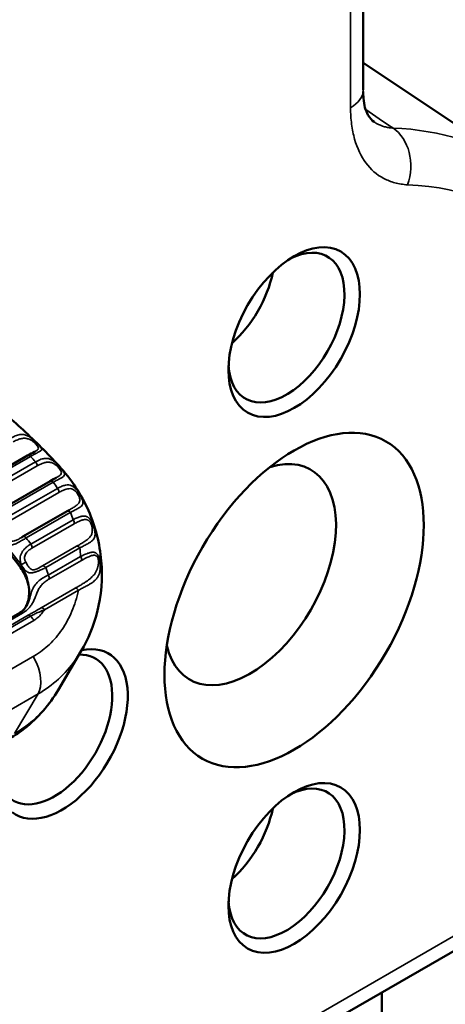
# Model space of a CAD drawing. Header units: millimetres. Extents: x 0 to 14369, y -869 to 2970.
# Tile 763 of 787: x 3848 to 3860, y 1901 to 1928. Entities that reach past the tile are written whole.
import ezdxf

# ---------------------------------------------------------------- set-up
doc = ezdxf.new("R2010")
doc.units = ezdxf.units.MM
doc.header["$LTSCALE"] = 10
doc.layers.add('Sichtbar (ISO)', color=7, linetype='Continuous', lineweight=50)
doc.layers.add('Sichtbar schmal (ISO)', color=7, linetype='Continuous', lineweight=35)

msp = doc.modelspace()

# ---------------------------------------------------------------- linework, layer by layer
at = {"layer": 'Sichtbar (ISO)'}
for p, q in [((3857.886, 1944.179), (3857.886, 1925.919)), ((3862.227, 1923.763), (3857.886, 1926.656)), ((3857.574, 1925.452), (3857.574, 1925.452)), ((3848.686, 1915.888), (3847.307, 1915.092)), ((3849.307, 1915.187), (3847.945, 1914.4)), ((3849.77, 1914.364), (3848.558, 1913.664)), ((3849.837, 1914.403), (3849.836, 1914.402)), ((3879.978, 1913.625), (3852.844, 1897.959)), ((3848.47, 1911.572), (3840.694, 1907.082)), ((3848.508, 1911.581), (3848.508, 1911.581)), ((3849.52, 1909.454), (3850.155, 1910.529)), ((3849.52, 1909.454), (3849.52, 1909.454)), ((3858.396, 1901.165), (3858.396, 1819.168))]:
    msp.add_line(p, q, dxfattribs=at)
for centre, major_axis in [((3855.991, 1919.274), (-1.275, -2.208)), ((3855.991, 1911.925), (2.513, 4.352)), ((3855.991, 1904.577), (-1.275, -2.208))]:
    msp.add_ellipse(centre, major_axis=major_axis, ratio=0.57735, dxfattribs=at)
for centre, major_axis, ratio, start_param, end_param in [((3855.779, 1919.396), (-1.125, -1.949), 0.57735, 5.562411, 10.145552), ((3853.87, 1920.498), (-1.125, -1.949), 0.57735, 1.049922, 2.091671), ((3843.983, 1907.494), (-5.805, 10.055), 0.57735, 4.916615, 5.398804), ((3854.788, 1912.62), (1.662, 2.878), 0.57735, 2.587583, 6.837195), ((3848.608, 1913.578), (-0.05, 0.0866), 0.577353, 0, 0.012074), ((3849.627, 1908.251), (-1.275, -2.208), 0.57735, 6.208644, 9.905849), ((3849.415, 1908.373), (-1.125, -1.949), 0.57735, 6.233599, 9.768432), ((3849.418, 1908.382), (1.12, 1.94), 0.57735, 0.345362, 0.345368), ((3855.779, 1904.699), (-1.125, -1.949), 0.57735, 5.562411, 10.145552), ((3853.87, 1905.801), (1.125, 1.949), 0.57735, 4.191514, 5.233263)]:
    msp.add_ellipse(centre, major_axis=major_axis, ratio=ratio, start_param=start_param, end_param=end_param, dxfattribs=at)
for points, knots in [([(3857.883, 1925.871), (3857.885, 1925.808), (3857.888, 1925.743), (3857.9, 1925.581), (3857.914, 1925.507), (3857.954, 1925.359), (3857.982, 1925.293), (3858.067, 1925.14), (3858.131, 1925.075), (3858.18, 1925.042)], [0.0071208, 0.0071208, 0.0071208, 0.0071208, 0.0338801, 0.0338801, 0.0879834, 0.0879834, 0.1501969, 0.1501969, 0.2554837, 0.2554837, 0.2554837, 0.2554837]), ([(3849.546, 1915.605), (3849.386, 1915.778), (3849.224, 1915.947), (3848.896, 1916.276), (3848.73, 1916.436), (3848.393, 1916.746), (3848.223, 1916.896), (3847.88, 1917.185), (3847.707, 1917.325), (3847.357, 1917.593), (3847.181, 1917.722), (3847.004, 1917.845)], [3.4368341, 3.4368341, 3.4368341, 3.4368341, 3.4996718, 3.4996718, 3.5625094, 3.5625094, 3.625347, 3.625347, 3.6881846, 3.6881846, 3.7510223, 3.7510223, 3.7510223, 3.7510223]), ([(3848.686, 1915.888), (3848.756, 1915.928), (3848.822, 1915.962), (3848.879, 1915.992), (3848.887, 1915.997), (3848.895, 1916.001)], [0, 0, 0, 0, 0.02912117, 0.02912117, 0.03489461, 0.03489461, 0.03489461, 0.03489461]), ([(3849.546, 1915.605), (3849.881, 1915.242), (3850.156, 1914.821), (3850.544, 1913.94), (3850.664, 1913.468), (3850.745, 1912.526), (3850.706, 1912.045), (3850.497, 1911.218), (3850.349, 1910.856), (3850.155, 1910.529)], [0, 0, 0, 0, 0.1524689, 0.1524689, 0.302761, 0.302761, 0.4551149, 0.4551149, 0.5813848, 0.5813848, 0.5813848, 0.5813848]), ([(3848.725, 1912.216), (3848.718, 1912.295), (3848.702, 1912.376), (3848.635, 1912.585), (3848.569, 1912.709), (3848.49, 1912.815)], [-0.53283366, -0.53283366, -0.53283366, -0.53283366, -0.5077355, -0.5077355, -0.46751355, -0.46751355, -0.46751355, -0.46751355]), ([(3848.725, 1912.216), (3848.735, 1912.091), (3848.723, 1911.968), (3848.677, 1911.833), (3848.669, 1911.811), (3848.659, 1911.789)], [-0.09660116, -0.09660116, -0.09660116, -0.09660116, -0.05478496, -0.05478496, -0.04612109, -0.04612109, -0.04612109, -0.04612109]), ([(3848.47, 1911.572), (3848.536, 1911.61), (3848.591, 1911.666), (3848.642, 1911.755), (3848.651, 1911.772), (3848.659, 1911.789)], [0, 0, 0, 0, 0.03909774, 0.03909774, 0.0473842, 0.0473842, 0.0473842, 0.0473842]), ([(3849.52, 1909.454), (3849.281, 1909.05), (3848.967, 1908.687), (3848.475, 1908.302), (3848.338, 1908.21), (3848.196, 1908.128)], [0, 0, 0, 0, 0.1545071, 0.1545071, 0.2095151, 0.2095151, 0.2095151, 0.2095151])]:
    msp.add_open_spline(points, degree=3, knots=knots, dxfattribs=at)
for points in [[(3849.307, 1915.187), (3849.368, 1915.222), (3849.425, 1915.253), (3849.469, 1915.278)], [(3849.469, 1915.278), (3849.469, 1915.278), (3849.469, 1915.278), (3849.469, 1915.278)], [(3849.77, 1914.364), (3849.793, 1914.377), (3849.815, 1914.39), (3849.837, 1914.403)], [(3848.557, 1913.664), (3848.544, 1913.656), (3848.531, 1913.649), (3848.518, 1913.641)]]:
    msp.add_open_spline(points, degree=3, dxfattribs=at)
at = {"layer": 'Sichtbar schmal (ISO)'}
for p, q in [((3857.535, 1925.429), (3857.535, 1943.689)), ((3848.762, 1915.863), (3847.383, 1915.066)), ((3847.525, 1914.919), (3848.904, 1915.715)), ((3847.568, 1914.806), (3848.947, 1915.603)), ((3849.388, 1915.155), (3848.026, 1914.369)), ((3848.163, 1914.212), (3849.505, 1914.987)), ((3848.199, 1914.099), (3849.541, 1914.874)), ((3849.856, 1914.327), (3848.644, 1913.627)), ((3848.774, 1913.46), (3849.932, 1914.129)), ((3848.804, 1913.348), (3849.962, 1914.017)), ((3853.092, 1898.509), (3880.227, 1914.175)), ((3850.029, 1913.401), (3849.094, 1912.861)), ((3850.117, 1913.355), (3849.181, 1912.815)), ((3850.139, 1913.122), (3849.248, 1912.608)), ((3848.506, 1912.891), (3848.49, 1912.815)), ((3850.162, 1913.012), (3849.271, 1912.497)), ((3849.059, 1911.711), (3849.989, 1912.248)), ((3849.146, 1911.657), (3850.077, 1912.194)), ((3848.483, 1911.579), (3840.705, 1907.088)), ((3848.543, 1911.563), (3840.765, 1907.072)), ((3840.922, 1907.017), (3848.7, 1911.507)), ((3840.984, 1906.99), (3848.762, 1911.48)), ((3848.854, 1911.367), (3841.076, 1906.876)), ((3841.766, 1906.293), (3848.879, 1910.4)), ((3841.899, 1905.265), (3848.97, 1909.348)), ((3848.327, 1908.26), (3848.97, 1909.348))]:
    msp.add_line(p, q, dxfattribs=at)
for centre, major_axis, ratio, start_param, end_param in [((3856.686, 1925.919), (1.2, 0), 0.57735, 5.497768, 6.283185), ((3852.288, 1907.369), (9.59, 16.611), 0.57735, 6.246119, 6.576481), ((3858.251, 1923.804), (0.05, 1.199), 0.781614, 4.324207, 5.842629), ((3853.092, 1906.904), (8.992, 15.574), 0.57735, 5.747349, 6.576528), ((3848.736, 1915.801), (-0.05, 0.0866), 0.57735, 5.125113, 6.283185), ((3845.644, 1908.454), (-6.055, 10.488), 0.57735, 5.107314, 5.125113), ((3848.877, 1915.655), (0.05, -0.0866), 0.57735, 0.631514, 1.965722), ((3849.452, 1915.553), (0.0715, 0.0699), 0.016403, 5.340127, 6.190503), ((3848.81, 1914.928), (0.736, 0.677), 0.295692, 6.283176, 6.380201), ((3849.357, 1915.1), (-0.05, 0.0866), 0.57735, 5.04313, 6.283185), ((3845.731, 1912.902), (-4.413, 0.131), 0.917927, 3.714356, 3.763565), ((3849.473, 1914.933), (0.05, -0.0866), 0.577356, 0.549493, 1.883733), ((3849.82, 1914.277), (-0.05, 0.0866), 0.57735, 4.961069, 6.283185), ((3845.748, 1913.014), (-4.354, 0.685), 0.905371, 3.596068, 3.647996), ((3849.895, 1914.081), (0.05, -0.0866), 0.577342, 0.467456, 1.801635), ((3848.608, 1913.578), (-0.05, 0.0866), 0.577353, 4.961052, 6.283185), ((3843.983, 1907.494), (5.855, -10.141), 0.57735, 1.778306, 1.851184), ((3844.265, 1907.658), (6.055, -10.488), 0.57735, 1.801661, 1.819459), ((3848.737, 1913.412), (0.05, -0.0866), 0.57735, 0.467453, 1.801661), ((3850.076, 1913.312), (-0.05, 0.0866), 0.57735, 4.879019, 6.213245), ((3845.832, 1913.224), (-4.069, 1.623), 0.883937, 3.539883, 3.598879), ((3850.097, 1913.081), (0.05, -0.0866), 0.57735, 0.385408, 1.719634), ((3848.788, 1913.055), (-0.32, -0.24), 0.16821, 5.611182, 5.657415), ((3848.582, 1912.939), (0.0888, 0.046), 0.042613, 3.802986, 5.329209), ((3849.14, 1912.772), (-0.05, 0.0866), 0.577345, 4.879, 6.213251), ((3847.66, 1912.449), (1.374, -1.033), 0.861967, 0.818348, 0.952221), ((3849.206, 1912.566), (0.05, -0.0866), 0.577339, 0.38542, 1.719626), ((3850.031, 1912.158), (-0.05, 0.0866), 0.577352, 4.796992, 6.131199), ((3848.67, 1911.226), (-0.2, 0.346), 0.57735, 6.218987, 6.283185), ((3848.53, 1911.49), (-0.05, 0.0866), 0.57735, 5.303877, 6.219022), ((3848.739, 1911.417), (-0.05, 0.0866), 0.577425, 5.163294, 6.078464), ((3849.101, 1911.621), (-0.05, 0.0866), 0.57735, 4.796961, 6.131203), ((3848.67, 1911.226), (-0.2, 0.346), 0.57735, 4.788155, 5.163338), ((3848.34, 1910.082), (0.5, -0.866), 0.57735, 0.314614, 1.536669)]:
    msp.add_ellipse(centre, major_axis=major_axis, ratio=ratio, start_param=start_param, end_param=end_param, dxfattribs=at)
for points, knots in [([(3859.099, 1923.314), (3859.039, 1923.317), (3858.979, 1923.324), (3858.921, 1923.333), (3858.864, 1923.342), (3858.807, 1923.354), (3858.753, 1923.369), (3858.644, 1923.398), (3858.541, 1923.439), (3858.445, 1923.489), (3858.253, 1923.591), (3858.09, 1923.733), (3857.956, 1923.914), (3857.822, 1924.094), (3857.719, 1924.313), (3857.648, 1924.567), (3857.612, 1924.694), (3857.585, 1924.829), (3857.566, 1924.973), (3857.557, 1925.045), (3857.549, 1925.119), (3857.544, 1925.195), (3857.539, 1925.271), (3857.536, 1925.349), (3857.535, 1925.429)], [0, 0, 0, 0, 0.0625, 0.0625, 0.0625, 0.125, 0.125, 0.125, 0.25, 0.25, 0.25, 0.5, 0.5, 0.5, 0.75, 0.75, 0.75, 0.875, 0.875, 0.875, 0.9375, 0.9375, 0.9375, 1, 1, 1, 1]), ([(3858.696, 1924.871), (3858.656, 1924.873), (3858.577, 1924.881), (3858.425, 1924.914), (3858.293, 1924.97), (3858.203, 1925.026), (3858.18, 1925.042)], [0, 0, 0, 0, 0.0625, 0.125, 0.25, 0.2948355, 0.2948355, 0.2948355, 0.2948355]), ([(3848.244, 1916.374), (3848.293, 1916.402), (3848.338, 1916.423), (3848.381, 1916.438), (3848.423, 1916.453), (3848.462, 1916.462), (3848.5, 1916.465), (3848.537, 1916.468), (3848.571, 1916.465), (3848.605, 1916.457), (3848.638, 1916.449), (3848.671, 1916.437), (3848.702, 1916.42), (3848.733, 1916.403), (3848.763, 1916.383), (3848.792, 1916.36), (3848.821, 1916.338), (3848.848, 1916.314), (3848.875, 1916.289), (3848.902, 1916.265), (3848.927, 1916.241), (3848.95, 1916.218), (3848.974, 1916.195), (3848.995, 1916.173), (3849.013, 1916.153), (3849.032, 1916.133), (3849.047, 1916.115), (3849.058, 1916.098), (3849.068, 1916.082), (3849.073, 1916.067), (3849.071, 1916.054), (3849.068, 1916.041), (3849.059, 1916.029), (3849.043, 1916.016), (3849.027, 1916.004), (3849.005, 1915.992), (3848.978, 1915.978), (3848.952, 1915.964), (3848.921, 1915.949), (3848.885, 1915.93), (3848.849, 1915.911), (3848.808, 1915.889), (3848.762, 1915.863)], [0, 0, 0, 0, 0.071429, 0.071429, 0.071429, 0.142857, 0.142857, 0.142857, 0.214286, 0.214286, 0.214286, 0.285714, 0.285714, 0.285714, 0.357143, 0.357143, 0.357143, 0.428571, 0.428571, 0.428571, 0.5, 0.5, 0.5, 0.571429, 0.571429, 0.571429, 0.642857, 0.642857, 0.642857, 0.714286, 0.714286, 0.714286, 0.785714, 0.785714, 0.785714, 0.857143, 0.857143, 0.857143, 0.928571, 0.928571, 0.928571, 1, 1, 1, 1]), ([(3848.293, 1916.262), (3848.337, 1916.288), (3848.378, 1916.308), (3848.417, 1916.323), (3848.455, 1916.338), (3848.491, 1916.349), (3848.524, 1916.356), (3848.558, 1916.362), (3848.589, 1916.364), (3848.619, 1916.362), (3848.649, 1916.36), (3848.677, 1916.354), (3848.704, 1916.344), (3848.731, 1916.335), (3848.756, 1916.322), (3848.78, 1916.308), (3848.804, 1916.293), (3848.827, 1916.276), (3848.848, 1916.26), (3848.869, 1916.243), (3848.888, 1916.225), (3848.906, 1916.208), (3848.923, 1916.191), (3848.939, 1916.174), (3848.951, 1916.158), (3848.964, 1916.142), (3848.974, 1916.127), (3848.979, 1916.112), (3848.984, 1916.098), (3848.984, 1916.085), (3848.978, 1916.072), (3848.973, 1916.058), (3848.961, 1916.046), (3848.944, 1916.033), (3848.93, 1916.022), (3848.914, 1916.012), (3848.895, 1916.001)], [0, 0, 0, 0, 0.0714286, 0.0714286, 0.0714286, 0.1428571, 0.1428571, 0.1428571, 0.2142857, 0.2142857, 0.2142857, 0.2857143, 0.2857143, 0.2857143, 0.3571429, 0.3571429, 0.3571429, 0.4285714, 0.4285714, 0.4285714, 0.5, 0.5, 0.5, 0.5714286, 0.5714286, 0.5714286, 0.6428571, 0.6428571, 0.6428571, 0.7142857, 0.7142857, 0.7142857, 0.7857143, 0.7857143, 0.7857143, 0.8413065, 0.8413065, 0.8413065, 0.8413065]), ([(3848.904, 1915.715), (3848.931, 1915.731), (3848.958, 1915.745), (3848.982, 1915.756), (3849.007, 1915.768), (3849.029, 1915.777), (3849.051, 1915.784), (3849.072, 1915.792), (3849.092, 1915.797), (3849.111, 1915.802), (3849.13, 1915.806), (3849.148, 1915.808), (3849.165, 1915.81), (3849.182, 1915.811), (3849.197, 1915.811), (3849.212, 1915.81), (3849.228, 1915.809), (3849.242, 1915.806), (3849.256, 1915.803), (3849.269, 1915.8), (3849.282, 1915.796), (3849.295, 1915.792), (3849.308, 1915.787), (3849.321, 1915.781), (3849.334, 1915.775), (3849.348, 1915.768), (3849.361, 1915.76), (3849.376, 1915.75), (3849.39, 1915.741), (3849.405, 1915.73), (3849.42, 1915.717), (3849.436, 1915.705), (3849.452, 1915.692), (3849.469, 1915.676), (3849.486, 1915.66), (3849.504, 1915.642), (3849.523, 1915.623)], [0, 0, 0, 0, 0.0833333, 0.0833333, 0.0833333, 0.1666667, 0.1666667, 0.1666667, 0.25, 0.25, 0.25, 0.3333333, 0.3333333, 0.3333333, 0.4166667, 0.4166667, 0.4166667, 0.5, 0.5, 0.5, 0.5833333, 0.5833333, 0.5833333, 0.6666667, 0.6666667, 0.6666667, 0.75, 0.75, 0.75, 0.8333333, 0.8333333, 0.8333333, 0.9166667, 0.9166667, 0.9166667, 0.9999999, 0.9999999, 0.9999999, 0.9999999]), ([(3848.947, 1915.603), (3848.972, 1915.617), (3848.995, 1915.63), (3849.017, 1915.64), (3849.04, 1915.651), (3849.06, 1915.661), (3849.08, 1915.668), (3849.099, 1915.676), (3849.118, 1915.683), (3849.135, 1915.688), (3849.152, 1915.693), (3849.168, 1915.697), (3849.184, 1915.7), (3849.199, 1915.703), (3849.214, 1915.704), (3849.227, 1915.705), (3849.241, 1915.706), (3849.254, 1915.706), (3849.266, 1915.706), (3849.279, 1915.705), (3849.29, 1915.703), (3849.302, 1915.701), (3849.313, 1915.699), (3849.325, 1915.696), (3849.336, 1915.693), (3849.348, 1915.689), (3849.36, 1915.684), (3849.373, 1915.678), (3849.385, 1915.673), (3849.398, 1915.666), (3849.411, 1915.658), (3849.424, 1915.65), (3849.437, 1915.641), (3849.451, 1915.63), (3849.465, 1915.62), (3849.48, 1915.607), (3849.495, 1915.593)], [0, 0, 0, 0, 0.083333, 0.083333, 0.083333, 0.166667, 0.166667, 0.166667, 0.25, 0.25, 0.25, 0.333333, 0.333333, 0.333333, 0.416667, 0.416667, 0.416667, 0.5, 0.5, 0.5, 0.583333, 0.583333, 0.583333, 0.666667, 0.666667, 0.666667, 0.75, 0.75, 0.75, 0.833333, 0.833333, 0.833333, 0.916667, 0.916667, 0.916667, 1, 1, 1, 1]), ([(3849.523, 1915.623), (3849.545, 1915.601), (3849.565, 1915.579), (3849.585, 1915.557), (3849.604, 1915.535), (3849.623, 1915.513), (3849.639, 1915.492), (3849.656, 1915.47), (3849.67, 1915.45), (3849.681, 1915.431), (3849.691, 1915.413), (3849.697, 1915.396), (3849.699, 1915.38), (3849.7, 1915.365), (3849.696, 1915.351), (3849.687, 1915.337), (3849.677, 1915.323), (3849.662, 1915.31), (3849.643, 1915.297), (3849.624, 1915.284), (3849.602, 1915.272), (3849.577, 1915.258), (3849.552, 1915.244), (3849.525, 1915.23), (3849.494, 1915.213), (3849.462, 1915.197), (3849.427, 1915.177), (3849.388, 1915.155)], [0, 0, 0, 0, 0.1111111, 0.1111111, 0.1111111, 0.2222222, 0.2222222, 0.2222222, 0.3333333, 0.3333333, 0.3333333, 0.4444444, 0.4444444, 0.4444444, 0.5555556, 0.5555556, 0.5555556, 0.6666667, 0.6666667, 0.6666667, 0.7777778, 0.7777778, 0.7777778, 0.8888889, 0.8888889, 0.8888889, 0.9999894, 0.9999894, 0.9999894, 0.9999894]), ([(3849.495, 1915.593), (3849.512, 1915.578), (3849.527, 1915.562), (3849.542, 1915.546), (3849.556, 1915.53), (3849.569, 1915.513), (3849.58, 1915.497), (3849.591, 1915.48), (3849.599, 1915.464), (3849.605, 1915.448), (3849.61, 1915.433), (3849.611, 1915.418), (3849.609, 1915.404), (3849.606, 1915.389), (3849.599, 1915.376), (3849.587, 1915.362), (3849.576, 1915.349), (3849.559, 1915.335), (3849.54, 1915.322), (3849.521, 1915.309), (3849.499, 1915.296), (3849.475, 1915.282), (3849.473, 1915.281), (3849.471, 1915.28), (3849.469, 1915.278)], [0.0000013, 0.0000013, 0.0000013, 0.0000013, 0.1111111, 0.1111111, 0.1111111, 0.2222222, 0.2222222, 0.2222222, 0.3333333, 0.3333333, 0.3333333, 0.4444444, 0.4444444, 0.4444444, 0.5555556, 0.5555556, 0.5555556, 0.6666667, 0.6666667, 0.6666667, 0.7777778, 0.7777778, 0.7777778, 0.7871708, 0.7871708, 0.7871708, 0.7871708]), ([(3849.505, 1914.987), (3849.547, 1915.011), (3849.587, 1915.029), (3849.623, 1915.044), (3849.66, 1915.058), (3849.693, 1915.069), (3849.724, 1915.075), (3849.755, 1915.081), (3849.784, 1915.083), (3849.811, 1915.08), (3849.838, 1915.078), (3849.864, 1915.072), (3849.888, 1915.061), (3849.912, 1915.051), (3849.935, 1915.036), (3849.957, 1915.018), (3849.979, 1915), (3850, 1914.978), (3850.02, 1914.955), (3850.04, 1914.931), (3850.059, 1914.905), (3850.078, 1914.877), (3850.097, 1914.849), (3850.114, 1914.82), (3850.131, 1914.791), (3850.147, 1914.762), (3850.162, 1914.733), (3850.174, 1914.705), (3850.185, 1914.677), (3850.194, 1914.651), (3850.199, 1914.627), (3850.203, 1914.602), (3850.203, 1914.581), (3850.196, 1914.56), (3850.19, 1914.54), (3850.177, 1914.521), (3850.158, 1914.503), (3850.139, 1914.484), (3850.114, 1914.468), (3850.085, 1914.45), (3850.057, 1914.433), (3850.025, 1914.416), (3849.987, 1914.396), (3849.949, 1914.376), (3849.905, 1914.353), (3849.856, 1914.327)], [0, 0, 0, 0, 0.066667, 0.066667, 0.066667, 0.133333, 0.133333, 0.133333, 0.2, 0.2, 0.2, 0.266667, 0.266667, 0.266667, 0.333333, 0.333333, 0.333333, 0.4, 0.4, 0.4, 0.466667, 0.466667, 0.466667, 0.533333, 0.533333, 0.533333, 0.6, 0.6, 0.6, 0.666667, 0.666667, 0.666667, 0.733333, 0.733333, 0.733333, 0.8, 0.8, 0.8, 0.866667, 0.866667, 0.866667, 0.933333, 0.933333, 0.933333, 1, 1, 1, 1]), ([(3849.541, 1914.874), (3849.58, 1914.896), (3849.615, 1914.914), (3849.648, 1914.929), (3849.68, 1914.944), (3849.711, 1914.956), (3849.739, 1914.964), (3849.767, 1914.972), (3849.793, 1914.978), (3849.818, 1914.979), (3849.842, 1914.981), (3849.865, 1914.98), (3849.887, 1914.975), (3849.908, 1914.97), (3849.928, 1914.962), (3849.947, 1914.95), (3849.966, 1914.939), (3849.983, 1914.925), (3849.999, 1914.909), (3850.015, 1914.893), (3850.03, 1914.874), (3850.044, 1914.854), (3850.057, 1914.834), (3850.07, 1914.813), (3850.081, 1914.791), (3850.091, 1914.768), (3850.1, 1914.746), (3850.106, 1914.723), (3850.112, 1914.701), (3850.115, 1914.679), (3850.114, 1914.658), (3850.113, 1914.637), (3850.108, 1914.618), (3850.098, 1914.598), (3850.088, 1914.579), (3850.072, 1914.56), (3850.052, 1914.542), (3850.032, 1914.523), (3850.007, 1914.506), (3849.979, 1914.488), (3849.952, 1914.47), (3849.922, 1914.452), (3849.887, 1914.432), (3849.871, 1914.423), (3849.854, 1914.413), (3849.837, 1914.403)], [0, 0, 0, 0, 0.0666667, 0.0666667, 0.0666667, 0.1333333, 0.1333333, 0.1333333, 0.2, 0.2, 0.2, 0.2666667, 0.2666667, 0.2666667, 0.3333333, 0.3333333, 0.3333333, 0.4, 0.4, 0.4, 0.4666667, 0.4666667, 0.4666667, 0.5333333, 0.5333333, 0.5333333, 0.6, 0.6, 0.6, 0.6666667, 0.6666667, 0.6666667, 0.7333333, 0.7333333, 0.7333333, 0.8, 0.8, 0.8, 0.8666667, 0.8666667, 0.8666667, 0.9333333, 0.9333333, 0.9333333, 0.963819, 0.963819, 0.963819, 0.963819]), ([(3849.932, 1914.129), (3849.953, 1914.14), (3849.973, 1914.15), (3849.992, 1914.159), (3850.011, 1914.167), (3850.028, 1914.175), (3850.045, 1914.182), (3850.062, 1914.189), (3850.078, 1914.195), (3850.092, 1914.2), (3850.107, 1914.205), (3850.122, 1914.21), (3850.135, 1914.213), (3850.148, 1914.217), (3850.161, 1914.22), (3850.173, 1914.222), (3850.185, 1914.224), (3850.197, 1914.225), (3850.208, 1914.226), (3850.218, 1914.227), (3850.229, 1914.227), (3850.239, 1914.227), (3850.248, 1914.226), (3850.258, 1914.225), (3850.267, 1914.224), (3850.275, 1914.222), (3850.284, 1914.22), (3850.292, 1914.217), (3850.3, 1914.215), (3850.307, 1914.212), (3850.315, 1914.208), (3850.322, 1914.205), (3850.329, 1914.201), (3850.335, 1914.197), (3850.342, 1914.193), (3850.348, 1914.188), (3850.354, 1914.183), (3850.361, 1914.178), (3850.367, 1914.173), (3850.372, 1914.167), (3850.378, 1914.161), (3850.384, 1914.155), (3850.39, 1914.148), (3850.395, 1914.141), (3850.401, 1914.134), (3850.407, 1914.126), (3850.412, 1914.118), (3850.418, 1914.109), (3850.424, 1914.1), (3850.43, 1914.09), (3850.436, 1914.08), (3850.442, 1914.068), (3850.448, 1914.057), (3850.454, 1914.044), (3850.46, 1914.031), (3850.466, 1914.017), (3850.472, 1914.003), (3850.478, 1913.988), (3850.484, 1913.972), (3850.489, 1913.956), (3850.495, 1913.94), (3850.5, 1913.924), (3850.505, 1913.907), (3850.51, 1913.89), (3850.515, 1913.873), (3850.519, 1913.855), (3850.523, 1913.838), (3850.526, 1913.821), (3850.529, 1913.804), (3850.531, 1913.786), (3850.533, 1913.769), (3850.535, 1913.753), (3850.535, 1913.736), (3850.535, 1913.719), (3850.534, 1913.703), (3850.532, 1913.688), (3850.53, 1913.672), (3850.526, 1913.657), (3850.52, 1913.642), (3850.515, 1913.627), (3850.507, 1913.613), (3850.497, 1913.599), (3850.487, 1913.585), (3850.475, 1913.571), (3850.46, 1913.557), (3850.445, 1913.543), (3850.428, 1913.528), (3850.406, 1913.514), (3850.385, 1913.499), (3850.361, 1913.484), (3850.333, 1913.469), (3850.305, 1913.453), (3850.273, 1913.436), (3850.237, 1913.417), (3850.201, 1913.398), (3850.161, 1913.378), (3850.117, 1913.355)], [0, 0, 0, 0, 0.03125, 0.03125, 0.03125, 0.0625, 0.0625, 0.0625, 0.09375, 0.09375, 0.09375, 0.125, 0.125, 0.125, 0.15625, 0.15625, 0.15625, 0.1875, 0.1875, 0.1875, 0.21875, 0.21875, 0.21875, 0.25, 0.25, 0.25, 0.28125, 0.28125, 0.28125, 0.3125, 0.3125, 0.3125, 0.34375, 0.34375, 0.34375, 0.375, 0.375, 0.375, 0.40625, 0.40625, 0.40625, 0.4375, 0.4375, 0.4375, 0.46875, 0.46875, 0.46875, 0.5, 0.5, 0.5, 0.53125, 0.53125, 0.53125, 0.5625, 0.5625, 0.5625, 0.59375, 0.59375, 0.59375, 0.625, 0.625, 0.625, 0.65625, 0.65625, 0.65625, 0.6875, 0.6875, 0.6875, 0.71875, 0.71875, 0.71875, 0.75, 0.75, 0.75, 0.78125, 0.78125, 0.78125, 0.8125, 0.8125, 0.8125, 0.84375, 0.84375, 0.84375, 0.875, 0.875, 0.875, 0.90625, 0.90625, 0.90625, 0.9375, 0.9375, 0.9375, 0.96875, 0.96875, 0.96875, 1, 1, 1, 1]), ([(3848.518, 1913.641), (3848.506, 1913.634), (3848.468, 1913.612), (3848.402, 1913.576), (3848.324, 1913.545), (3848.249, 1913.537), (3848.181, 1913.56), (3848.123, 1913.606), (3848.071, 1913.667), (3848.027, 1913.74), (3848.002, 1913.819), (3848.009, 1913.898), (3848.045, 1913.967), (3848.09, 1914.018), (3848.14, 1914.061), (3848.179, 1914.087), (3848.199, 1914.099)], [0.0372487, 0.0372487, 0.0372487, 0.0372487, 0.0714286, 0.1428571, 0.2142857, 0.2857143, 0.3571429, 0.4285714, 0.5, 0.5714286, 0.6428571, 0.7142857, 0.7857143, 0.8571429, 0.9285714, 1, 1, 1, 1]), ([(3849.962, 1914.017), (3849.981, 1914.027), (3849.998, 1914.037), (3850.015, 1914.046), (3850.032, 1914.055), (3850.048, 1914.063), (3850.063, 1914.071), (3850.078, 1914.078), (3850.092, 1914.084), (3850.106, 1914.09), (3850.119, 1914.096), (3850.132, 1914.101), (3850.144, 1914.106), (3850.156, 1914.111), (3850.168, 1914.114), (3850.179, 1914.118), (3850.19, 1914.121), (3850.2, 1914.124), (3850.21, 1914.126), (3850.22, 1914.128), (3850.229, 1914.13), (3850.238, 1914.131), (3850.247, 1914.132), (3850.255, 1914.133), (3850.263, 1914.133), (3850.271, 1914.133), (3850.279, 1914.133), (3850.286, 1914.132), (3850.293, 1914.131), (3850.3, 1914.13), (3850.306, 1914.129), (3850.313, 1914.127), (3850.319, 1914.125), (3850.325, 1914.123), (3850.33, 1914.121), (3850.336, 1914.118), (3850.341, 1914.115), (3850.347, 1914.113), (3850.352, 1914.109), (3850.357, 1914.106), (3850.362, 1914.102), (3850.366, 1914.098), (3850.371, 1914.094), (3850.376, 1914.089), (3850.38, 1914.085), (3850.385, 1914.079), (3850.39, 1914.074), (3850.394, 1914.068), (3850.399, 1914.061), (3850.403, 1914.054), (3850.408, 1914.047), (3850.412, 1914.039), (3850.417, 1914.031), (3850.421, 1914.022), (3850.425, 1914.012), (3850.429, 1914.002), (3850.433, 1913.991), (3850.437, 1913.98), (3850.44, 1913.968), (3850.444, 1913.956), (3850.447, 1913.944), (3850.45, 1913.931), (3850.452, 1913.918), (3850.454, 1913.905), (3850.456, 1913.891), (3850.457, 1913.877), (3850.458, 1913.863), (3850.459, 1913.849), (3850.459, 1913.835), (3850.458, 1913.821), (3850.457, 1913.807), (3850.456, 1913.793), (3850.453, 1913.778), (3850.451, 1913.764), (3850.447, 1913.75), (3850.442, 1913.736), (3850.437, 1913.722), (3850.431, 1913.708), (3850.423, 1913.694), (3850.415, 1913.681), (3850.405, 1913.667), (3850.394, 1913.653), (3850.383, 1913.639), (3850.369, 1913.625), (3850.353, 1913.611), (3850.337, 1913.597), (3850.319, 1913.582), (3850.298, 1913.567), (3850.277, 1913.552), (3850.254, 1913.536), (3850.227, 1913.519), (3850.201, 1913.502), (3850.171, 1913.484), (3850.138, 1913.464), (3850.106, 1913.445), (3850.069, 1913.424), (3850.029, 1913.401)], [0, 0, 0, 0, 0.03125, 0.03125, 0.03125, 0.0625, 0.0625, 0.0625, 0.09375, 0.09375, 0.09375, 0.125, 0.125, 0.125, 0.15625, 0.15625, 0.15625, 0.1875, 0.1875, 0.1875, 0.21875, 0.21875, 0.21875, 0.25, 0.25, 0.25, 0.28125, 0.28125, 0.28125, 0.3125, 0.3125, 0.3125, 0.34375, 0.34375, 0.34375, 0.375, 0.375, 0.375, 0.40625, 0.40625, 0.40625, 0.4375, 0.4375, 0.4375, 0.46875, 0.46875, 0.46875, 0.5, 0.5, 0.5, 0.53125, 0.53125, 0.53125, 0.5625, 0.5625, 0.5625, 0.59375, 0.59375, 0.59375, 0.625, 0.625, 0.625, 0.65625, 0.65625, 0.65625, 0.6875, 0.6875, 0.6875, 0.71875, 0.71875, 0.71875, 0.75, 0.75, 0.75, 0.78125, 0.78125, 0.78125, 0.8125, 0.8125, 0.8125, 0.84375, 0.84375, 0.84375, 0.875, 0.875, 0.875, 0.90625, 0.90625, 0.90625, 0.9375, 0.9375, 0.9375, 0.96875, 0.96875, 0.96875, 1, 1, 1, 1]), ([(3848.644, 1913.627), (3848.613, 1913.609), (3848.58, 1913.589), (3848.546, 1913.569), (3848.511, 1913.549), (3848.476, 1913.528), (3848.441, 1913.509), (3848.437, 1913.507), (3848.434, 1913.505), (3848.43, 1913.503), (3848.398, 1913.486), (3848.367, 1913.471), (3848.335, 1913.459), (3848.329, 1913.457), (3848.324, 1913.455), (3848.318, 1913.453), (3848.289, 1913.443), (3848.26, 1913.436), (3848.232, 1913.433), (3848.225, 1913.433), (3848.218, 1913.432), (3848.211, 1913.432), (3848.185, 1913.432), (3848.16, 1913.435), (3848.137, 1913.443), (3848.129, 1913.445), (3848.121, 1913.448), (3848.114, 1913.451), (3848.093, 1913.46), (3848.073, 1913.472), (3848.055, 1913.485), (3848.047, 1913.491), (3848.039, 1913.498), (3848.031, 1913.505), (3848.015, 1913.519), (3848, 1913.535), (3847.985, 1913.554)], [0, 0, 0, 0, 0.142857, 0.142857, 0.142857, 0.285714, 0.285714, 0.285714, 0.300927, 0.300927, 0.300927, 0.428571, 0.428571, 0.428571, 0.451191, 0.451191, 0.451191, 0.571429, 0.571429, 0.571429, 0.601401, 0.601401, 0.601401, 0.714286, 0.714286, 0.714286, 0.752176, 0.752176, 0.752176, 0.857143, 0.857143, 0.857143, 0.903025, 0.903025, 0.903025, 1, 1, 1, 1]), ([(3848.513, 1912.9), (3848.506, 1912.917), (3848.499, 1912.934), (3848.494, 1912.951), (3848.488, 1912.969), (3848.484, 1912.987), (3848.481, 1913.007), (3848.478, 1913.027), (3848.477, 1913.048), (3848.478, 1913.071), (3848.479, 1913.094), (3848.483, 1913.118), (3848.49, 1913.143), (3848.498, 1913.168), (3848.509, 1913.195), (3848.524, 1913.222), (3848.539, 1913.249), (3848.558, 1913.275), (3848.578, 1913.299), (3848.598, 1913.323), (3848.619, 1913.344), (3848.64, 1913.363), (3848.661, 1913.381), (3848.682, 1913.398), (3848.704, 1913.415), (3848.727, 1913.431), (3848.751, 1913.447), (3848.774, 1913.46)], [0, 0, 0, 0, 0.111111, 0.111111, 0.111111, 0.222222, 0.222222, 0.222222, 0.333333, 0.333333, 0.333333, 0.444444, 0.444444, 0.444444, 0.555556, 0.555556, 0.555556, 0.666667, 0.666667, 0.666667, 0.777778, 0.777778, 0.777778, 0.888889, 0.888889, 0.888889, 1, 1, 1, 1]), ([(3848.635, 1912.962), (3848.629, 1912.974), (3848.623, 1912.986), (3848.619, 1912.999), (3848.614, 1913.011), (3848.61, 1913.024), (3848.607, 1913.037), (3848.604, 1913.051), (3848.602, 1913.066), (3848.601, 1913.081), (3848.601, 1913.097), (3848.602, 1913.113), (3848.606, 1913.13), (3848.61, 1913.147), (3848.617, 1913.165), (3848.627, 1913.183), (3848.637, 1913.201), (3848.649, 1913.219), (3848.663, 1913.235), (3848.677, 1913.251), (3848.692, 1913.266), (3848.706, 1913.279), (3848.721, 1913.292), (3848.736, 1913.303), (3848.753, 1913.315), (3848.769, 1913.326), (3848.786, 1913.338), (3848.804, 1913.348)], [0, 0, 0, 0, 0.111111, 0.111111, 0.111111, 0.222222, 0.222222, 0.222222, 0.333333, 0.333333, 0.333333, 0.444444, 0.444444, 0.444444, 0.555556, 0.555556, 0.555556, 0.666667, 0.666667, 0.666667, 0.777778, 0.777778, 0.777778, 0.888889, 0.888889, 0.888889, 1, 1, 1, 1]), ([(3849.989, 1912.248), (3850.026, 1912.27), (3850.061, 1912.29), (3850.093, 1912.309), (3850.125, 1912.328), (3850.155, 1912.346), (3850.182, 1912.363), (3850.21, 1912.38), (3850.236, 1912.396), (3850.26, 1912.412), (3850.283, 1912.427), (3850.306, 1912.442), (3850.326, 1912.456), (3850.346, 1912.471), (3850.365, 1912.485), (3850.382, 1912.498), (3850.399, 1912.512), (3850.415, 1912.525), (3850.429, 1912.538), (3850.443, 1912.551), (3850.456, 1912.563), (3850.468, 1912.575), (3850.48, 1912.588), (3850.491, 1912.6), (3850.5, 1912.611), (3850.51, 1912.623), (3850.519, 1912.635), (3850.527, 1912.647), (3850.535, 1912.658), (3850.543, 1912.67), (3850.549, 1912.681), (3850.556, 1912.693), (3850.562, 1912.704), (3850.568, 1912.715), (3850.574, 1912.727), (3850.579, 1912.738), (3850.583, 1912.749), (3850.588, 1912.76), (3850.592, 1912.771), (3850.596, 1912.782), (3850.599, 1912.793), (3850.602, 1912.803), (3850.605, 1912.814), (3850.608, 1912.824), (3850.611, 1912.834), (3850.613, 1912.844), (3850.615, 1912.854), (3850.617, 1912.864), (3850.619, 1912.874), (3850.62, 1912.883), (3850.622, 1912.893), (3850.623, 1912.902), (3850.624, 1912.911), (3850.625, 1912.92), (3850.626, 1912.929), (3850.626, 1912.938), (3850.627, 1912.946), (3850.627, 1912.954), (3850.627, 1912.962), (3850.627, 1912.97), (3850.627, 1912.977), (3850.627, 1912.985), (3850.627, 1912.992), (3850.626, 1912.999), (3850.626, 1913.006), (3850.625, 1913.012), (3850.624, 1913.019), (3850.624, 1913.026), (3850.623, 1913.032), (3850.622, 1913.039), (3850.62, 1913.045), (3850.619, 1913.052), (3850.617, 1913.058), (3850.616, 1913.065), (3850.614, 1913.072), (3850.611, 1913.078), (3850.609, 1913.085), (3850.606, 1913.091), (3850.602, 1913.097), (3850.599, 1913.104), (3850.595, 1913.11), (3850.591, 1913.115), (3850.587, 1913.121), (3850.582, 1913.126), (3850.577, 1913.13), (3850.572, 1913.134), (3850.566, 1913.138), (3850.56, 1913.141), (3850.554, 1913.144), (3850.547, 1913.147), (3850.54, 1913.149), (3850.533, 1913.151), (3850.525, 1913.152), (3850.517, 1913.152), (3850.509, 1913.153), (3850.499, 1913.153), (3850.49, 1913.152), (3850.48, 1913.151), (3850.469, 1913.149), (3850.458, 1913.147), (3850.447, 1913.144), (3850.435, 1913.141), (3850.422, 1913.137), (3850.41, 1913.133), (3850.396, 1913.128), (3850.382, 1913.123), (3850.368, 1913.117), (3850.353, 1913.111), (3850.337, 1913.103), (3850.321, 1913.096), (3850.304, 1913.088), (3850.286, 1913.079), (3850.268, 1913.069), (3850.248, 1913.059), (3850.228, 1913.048), (3850.207, 1913.037), (3850.185, 1913.025), (3850.162, 1913.012)], [0, 0, 0, 0, 0.025641, 0.025641, 0.025641, 0.0512821, 0.0512821, 0.0512821, 0.0769231, 0.0769231, 0.0769231, 0.1025641, 0.1025641, 0.1025641, 0.1282051, 0.1282051, 0.1282051, 0.1538462, 0.1538462, 0.1538462, 0.1794872, 0.1794872, 0.1794872, 0.2051282, 0.2051282, 0.2051282, 0.2307692, 0.2307692, 0.2307692, 0.2564103, 0.2564103, 0.2564103, 0.2820513, 0.2820513, 0.2820513, 0.3076923, 0.3076923, 0.3076923, 0.3333333, 0.3333333, 0.3333333, 0.3589744, 0.3589744, 0.3589744, 0.3846154, 0.3846154, 0.3846154, 0.4102564, 0.4102564, 0.4102564, 0.4358974, 0.4358974, 0.4358974, 0.4615385, 0.4615385, 0.4615385, 0.4871795, 0.4871795, 0.4871795, 0.5128205, 0.5128205, 0.5128205, 0.5384615, 0.5384615, 0.5384615, 0.5641026, 0.5641026, 0.5641026, 0.5897436, 0.5897436, 0.5897436, 0.6153846, 0.6153846, 0.6153846, 0.6410256, 0.6410256, 0.6410256, 0.6666667, 0.6666667, 0.6666667, 0.6923077, 0.6923077, 0.6923077, 0.7179487, 0.7179487, 0.7179487, 0.7435897, 0.7435897, 0.7435897, 0.7692308, 0.7692308, 0.7692308, 0.7948718, 0.7948718, 0.7948718, 0.8205128, 0.8205128, 0.8205128, 0.8461538, 0.8461538, 0.8461538, 0.8717949, 0.8717949, 0.8717949, 0.8974359, 0.8974359, 0.8974359, 0.9230769, 0.9230769, 0.9230769, 0.9487179, 0.9487179, 0.9487179, 0.974359, 0.974359, 0.974359, 0.9999999, 0.9999999, 0.9999999, 0.9999999]), ([(3850.077, 1912.194), (3850.117, 1912.214), (3850.154, 1912.233), (3850.188, 1912.251), (3850.223, 1912.269), (3850.254, 1912.285), (3850.284, 1912.301), (3850.313, 1912.317), (3850.34, 1912.332), (3850.364, 1912.346), (3850.389, 1912.361), (3850.412, 1912.375), (3850.432, 1912.388), (3850.453, 1912.402), (3850.471, 1912.415), (3850.488, 1912.428), (3850.505, 1912.441), (3850.52, 1912.454), (3850.533, 1912.467), (3850.547, 1912.479), (3850.559, 1912.492), (3850.57, 1912.504), (3850.58, 1912.516), (3850.59, 1912.529), (3850.598, 1912.541), (3850.607, 1912.553), (3850.614, 1912.566), (3850.621, 1912.578), (3850.627, 1912.591), (3850.633, 1912.603), (3850.638, 1912.616), (3850.643, 1912.628), (3850.648, 1912.641), (3850.652, 1912.654), (3850.656, 1912.666), (3850.659, 1912.679), (3850.662, 1912.692), (3850.665, 1912.705), (3850.667, 1912.717), (3850.669, 1912.73), (3850.671, 1912.742), (3850.672, 1912.755), (3850.674, 1912.767), (3850.675, 1912.78), (3850.676, 1912.792), (3850.676, 1912.804), (3850.677, 1912.816), (3850.677, 1912.828), (3850.678, 1912.84), (3850.678, 1912.852), (3850.678, 1912.863), (3850.677, 1912.875), (3850.677, 1912.886), (3850.676, 1912.897), (3850.676, 1912.908), (3850.675, 1912.919), (3850.674, 1912.93), (3850.673, 1912.94), (3850.672, 1912.95), (3850.671, 1912.96), (3850.67, 1912.97), (3850.669, 1912.98), (3850.667, 1912.989), (3850.666, 1912.998), (3850.665, 1913.007), (3850.663, 1913.016), (3850.661, 1913.025), (3850.659, 1913.034), (3850.657, 1913.042), (3850.655, 1913.051), (3850.653, 1913.06), (3850.651, 1913.069), (3850.648, 1913.078), (3850.645, 1913.087), (3850.642, 1913.096), (3850.639, 1913.105), (3850.636, 1913.114), (3850.632, 1913.124), (3850.627, 1913.133), (3850.623, 1913.142), (3850.618, 1913.151), (3850.613, 1913.159), (3850.608, 1913.168), (3850.602, 1913.176), (3850.596, 1913.183), (3850.59, 1913.19), (3850.583, 1913.196), (3850.577, 1913.202), (3850.57, 1913.208), (3850.562, 1913.213), (3850.554, 1913.217), (3850.546, 1913.221), (3850.538, 1913.225), (3850.529, 1913.228), (3850.519, 1913.231), (3850.509, 1913.233), (3850.499, 1913.234), (3850.488, 1913.235), (3850.476, 1913.236), (3850.464, 1913.235), (3850.452, 1913.235), (3850.439, 1913.233), (3850.425, 1913.231), (3850.411, 1913.229), (3850.397, 1913.226), (3850.381, 1913.222), (3850.366, 1913.217), (3850.349, 1913.212), (3850.332, 1913.206), (3850.314, 1913.2), (3850.296, 1913.193), (3850.276, 1913.185), (3850.256, 1913.177), (3850.234, 1913.168), (3850.212, 1913.157), (3850.189, 1913.147), (3850.165, 1913.135), (3850.139, 1913.122)], [0, 0, 0, 0, 0.025641, 0.025641, 0.025641, 0.0512821, 0.0512821, 0.0512821, 0.0769231, 0.0769231, 0.0769231, 0.1025641, 0.1025641, 0.1025641, 0.1282051, 0.1282051, 0.1282051, 0.1538462, 0.1538462, 0.1538462, 0.1794872, 0.1794872, 0.1794872, 0.2051282, 0.2051282, 0.2051282, 0.2307692, 0.2307692, 0.2307692, 0.2564103, 0.2564103, 0.2564103, 0.2820513, 0.2820513, 0.2820513, 0.3076923, 0.3076923, 0.3076923, 0.3333333, 0.3333333, 0.3333333, 0.3589744, 0.3589744, 0.3589744, 0.3846154, 0.3846154, 0.3846154, 0.4102564, 0.4102564, 0.4102564, 0.4358974, 0.4358974, 0.4358974, 0.4615385, 0.4615385, 0.4615385, 0.4871795, 0.4871795, 0.4871795, 0.5128205, 0.5128205, 0.5128205, 0.5384615, 0.5384615, 0.5384615, 0.5641026, 0.5641026, 0.5641026, 0.5897436, 0.5897436, 0.5897436, 0.6153846, 0.6153846, 0.6153846, 0.6410256, 0.6410256, 0.6410256, 0.6666667, 0.6666667, 0.6666667, 0.6923077, 0.6923077, 0.6923077, 0.7179487, 0.7179487, 0.7179487, 0.7435897, 0.7435897, 0.7435897, 0.7692308, 0.7692308, 0.7692308, 0.7948718, 0.7948718, 0.7948718, 0.8205128, 0.8205128, 0.8205128, 0.8461538, 0.8461538, 0.8461538, 0.8717949, 0.8717949, 0.8717949, 0.8974359, 0.8974359, 0.8974359, 0.9230769, 0.9230769, 0.9230769, 0.9487179, 0.9487179, 0.9487179, 0.974359, 0.974359, 0.974359, 1, 1, 1, 1]), ([(3848.506, 1912.891), (3848.55, 1912.822), (3848.589, 1912.749), (3848.62, 1912.673), (3848.651, 1912.598), (3848.676, 1912.52), (3848.694, 1912.443), (3848.711, 1912.366), (3848.721, 1912.291), (3848.725, 1912.216)], [0.0000041, 0.0000041, 0.0000041, 0.0000041, 0.3333333, 0.3333333, 0.3333333, 0.6666667, 0.6666667, 0.6666667, 1, 1, 1, 1]), ([(3849.181, 1912.815), (3849.166, 1912.808), (3849.151, 1912.801), (3849.136, 1912.794), (3849.121, 1912.787), (3849.107, 1912.78), (3849.092, 1912.773), (3849.078, 1912.767), (3849.064, 1912.76), (3849.05, 1912.754), (3849.037, 1912.748), (3849.024, 1912.742), (3849.011, 1912.736), (3848.999, 1912.731), (3848.986, 1912.726), (3848.974, 1912.721), (3848.963, 1912.716), (3848.951, 1912.711), (3848.94, 1912.707), (3848.928, 1912.703), (3848.917, 1912.699), (3848.906, 1912.695), (3848.894, 1912.691), (3848.883, 1912.688), (3848.872, 1912.685), (3848.861, 1912.682), (3848.849, 1912.679), (3848.838, 1912.677), (3848.826, 1912.675), (3848.815, 1912.673), (3848.803, 1912.672), (3848.791, 1912.67), (3848.779, 1912.67), (3848.767, 1912.67), (3848.755, 1912.671), (3848.744, 1912.672), (3848.732, 1912.674), (3848.72, 1912.677), (3848.708, 1912.68), (3848.696, 1912.685), (3848.684, 1912.69), (3848.673, 1912.696), (3848.661, 1912.704), (3848.649, 1912.712), (3848.637, 1912.722), (3848.625, 1912.733), (3848.613, 1912.745), (3848.601, 1912.758), (3848.588, 1912.774), (3848.575, 1912.79), (3848.563, 1912.809), (3848.55, 1912.83), (3848.537, 1912.851), (3848.524, 1912.874), (3848.513, 1912.9)], [0, 0, 0, 0, 0.0555556, 0.0555556, 0.0555556, 0.1111111, 0.1111111, 0.1111111, 0.1666667, 0.1666667, 0.1666667, 0.2222222, 0.2222222, 0.2222222, 0.2777778, 0.2777778, 0.2777778, 0.3333333, 0.3333333, 0.3333333, 0.3888889, 0.3888889, 0.3888889, 0.4444444, 0.4444444, 0.4444444, 0.5, 0.5, 0.5, 0.5555556, 0.5555556, 0.5555556, 0.6111111, 0.6111111, 0.6111111, 0.6666667, 0.6666667, 0.6666667, 0.7222222, 0.7222222, 0.7222222, 0.7777778, 0.7777778, 0.7777778, 0.8333333, 0.8333333, 0.8333333, 0.8888889, 0.8888889, 0.8888889, 0.9444444, 0.9444444, 0.9444444, 0.9999982, 0.9999982, 0.9999982, 0.9999982]), ([(3849.094, 1912.861), (3849.083, 1912.854), (3849.072, 1912.848), (3849.061, 1912.842), (3849.051, 1912.836), (3849.041, 1912.83), (3849.03, 1912.825), (3849.02, 1912.819), (3849.011, 1912.814), (3849.001, 1912.809), (3848.992, 1912.804), (3848.983, 1912.8), (3848.974, 1912.796), (3848.966, 1912.791), (3848.958, 1912.787), (3848.95, 1912.784), (3848.942, 1912.78), (3848.934, 1912.777), (3848.926, 1912.774), (3848.919, 1912.771), (3848.911, 1912.768), (3848.904, 1912.766), (3848.896, 1912.763), (3848.889, 1912.761), (3848.882, 1912.759), (3848.874, 1912.758), (3848.867, 1912.756), (3848.859, 1912.755), (3848.852, 1912.754), (3848.844, 1912.754), (3848.837, 1912.754), (3848.829, 1912.754), (3848.822, 1912.755), (3848.814, 1912.756), (3848.807, 1912.758), (3848.799, 1912.76), (3848.791, 1912.764), (3848.784, 1912.767), (3848.776, 1912.771), (3848.769, 1912.777), (3848.761, 1912.782), (3848.753, 1912.789), (3848.746, 1912.797), (3848.738, 1912.804), (3848.73, 1912.814), (3848.721, 1912.824), (3848.713, 1912.835), (3848.704, 1912.847), (3848.695, 1912.861), (3848.686, 1912.874), (3848.676, 1912.89), (3848.666, 1912.907), (3848.656, 1912.924), (3848.645, 1912.942), (3848.635, 1912.962)], [0, 0, 0, 0, 0.0555556, 0.0555556, 0.0555556, 0.1111111, 0.1111111, 0.1111111, 0.1666667, 0.1666667, 0.1666667, 0.2222222, 0.2222222, 0.2222222, 0.2777778, 0.2777778, 0.2777778, 0.3333333, 0.3333333, 0.3333333, 0.3888889, 0.3888889, 0.3888889, 0.4444444, 0.4444444, 0.4444444, 0.5, 0.5, 0.5, 0.5555556, 0.5555556, 0.5555556, 0.6111111, 0.6111111, 0.6111111, 0.6666667, 0.6666667, 0.6666667, 0.7222222, 0.7222222, 0.7222222, 0.7777778, 0.7777778, 0.7777778, 0.8333333, 0.8333333, 0.8333333, 0.8888889, 0.8888889, 0.8888889, 0.9444444, 0.9444444, 0.9444444, 0.9999999, 0.9999999, 0.9999999, 0.9999999]), ([(3849.248, 1912.608), (3849.212, 1912.592), (3849.172, 1912.572), (3849.13, 1912.547), (3849.087, 1912.522), (3849.043, 1912.492), (3849.002, 1912.457), (3848.961, 1912.423), (3848.923, 1912.383), (3848.892, 1912.342), (3848.861, 1912.3), (3848.838, 1912.258), (3848.818, 1912.214), (3848.799, 1912.17), (3848.784, 1912.124), (3848.771, 1912.079), (3848.758, 1912.033), (3848.746, 1911.988), (3848.734, 1911.947), (3848.721, 1911.907), (3848.709, 1911.871), (3848.697, 1911.841), (3848.685, 1911.81), (3848.673, 1911.784), (3848.66, 1911.761), (3848.647, 1911.738), (3848.634, 1911.718), (3848.62, 1911.7), (3848.607, 1911.682), (3848.592, 1911.665), (3848.578, 1911.65), (3848.573, 1911.646), (3848.568, 1911.641), (3848.563, 1911.637), (3848.553, 1911.627), (3848.542, 1911.619), (3848.532, 1911.611), (3848.516, 1911.599), (3848.499, 1911.588), (3848.483, 1911.579)], [0.0000013, 0.0000013, 0.0000013, 0.0000013, 0.0833333, 0.0833333, 0.0833333, 0.1666667, 0.1666667, 0.1666667, 0.25, 0.25, 0.25, 0.3333333, 0.3333333, 0.3333333, 0.4166667, 0.4166667, 0.4166667, 0.5, 0.5, 0.5, 0.5833333, 0.5833333, 0.5833333, 0.6666667, 0.6666667, 0.6666667, 0.75, 0.75, 0.75, 0.8333333, 0.8333333, 0.8333333, 0.8602248, 0.8602248, 0.8602248, 0.9166667, 0.9166667, 0.9166667, 0.9999962, 0.9999962, 0.9999962, 0.9999962]), ([(3849.271, 1912.497), (3849.244, 1912.481), (3849.216, 1912.463), (3849.186, 1912.442), (3849.157, 1912.42), (3849.126, 1912.395), (3849.097, 1912.366), (3849.068, 1912.338), (3849.041, 1912.305), (3849.019, 1912.272), (3848.996, 1912.239), (3848.978, 1912.204), (3848.962, 1912.168), (3848.946, 1912.131), (3848.932, 1912.093), (3848.917, 1912.054), (3848.902, 1912.015), (3848.886, 1911.974), (3848.869, 1911.937), (3848.852, 1911.9), (3848.835, 1911.866), (3848.817, 1911.836), (3848.8, 1911.807), (3848.782, 1911.781), (3848.764, 1911.757), (3848.746, 1911.734), (3848.728, 1911.713), (3848.71, 1911.694), (3848.692, 1911.675), (3848.673, 1911.657), (3848.655, 1911.641), (3848.636, 1911.625), (3848.618, 1911.611), (3848.599, 1911.598), (3848.58, 1911.585), (3848.562, 1911.573), (3848.543, 1911.563)], [0.000002, 0.000002, 0.000002, 0.000002, 0.0833333, 0.0833333, 0.0833333, 0.1666667, 0.1666667, 0.1666667, 0.25, 0.25, 0.25, 0.3333333, 0.3333333, 0.3333333, 0.4166667, 0.4166667, 0.4166667, 0.5, 0.5, 0.5, 0.5833333, 0.5833333, 0.5833333, 0.6666667, 0.6666667, 0.6666667, 0.75, 0.75, 0.75, 0.8333333, 0.8333333, 0.8333333, 0.9166667, 0.9166667, 0.9166667, 1, 1, 1, 1]), ([(3850.077, 1912.194), (3850.034, 1911.988), (3849.974, 1911.795), (3849.898, 1911.615), (3849.823, 1911.435), (3849.732, 1911.268), (3849.628, 1911.116), (3849.525, 1910.965), (3849.408, 1910.829), (3849.283, 1910.709), (3849.157, 1910.59), (3849.023, 1910.487), (3848.879, 1910.4)], [0, 0, 0, 0, 0.25, 0.25, 0.25, 0.5, 0.5, 0.5, 0.75, 0.75, 0.75, 1, 1, 1, 1]), ([(3848.7, 1911.507), (3848.712, 1911.514), (3848.736, 1911.528), (3848.776, 1911.551), (3848.821, 1911.576), (3848.872, 1911.605), (3848.929, 1911.637), (3848.991, 1911.672), (3849.036, 1911.698), (3849.059, 1911.711)], [0.0000001, 0.0000001, 0.0000001, 0.0000001, 0.1428571, 0.2857143, 0.4285714, 0.5714286, 0.7142857, 0.8571429, 0.9999966, 0.9999966, 0.9999966, 0.9999966]), ([(3849.146, 1911.657), (3849.121, 1911.616), (3849.066, 1911.539), (3848.968, 1911.442), (3848.894, 1911.39), (3848.854, 1911.367)], [0, 0, 0, 0, 0.3333333, 0.6666667, 0.9999957, 0.9999957, 0.9999957, 0.9999957]), ([(3848.97, 1909.348), (3849.171, 1909.464), (3849.359, 1909.602), (3849.531, 1909.758), (3849.702, 1909.914), (3849.857, 1910.089), (3849.995, 1910.283), (3850.052, 1910.362), (3850.105, 1910.444), (3850.155, 1910.529)], [0, 0, 0, 0, 0.1111111, 0.1111111, 0.1111111, 0.2222222, 0.2222222, 0.2222222, 0.2675363, 0.2675363, 0.2675363, 0.2675363]), ([(3848.86, 1910.389), (3848.86, 1910.388), (3848.859, 1910.387), (3848.859, 1910.385), (3848.855, 1910.375), (3848.854, 1910.361), (3848.856, 1910.341)], [0.4260796, 0.4260796, 0.4260796, 0.4260796, 0.5, 0.5, 0.5, 0.9995236, 0.9995236, 0.9995236, 0.9995236]), ([(3849.52, 1909.454), (3849.482, 1909.389), (3849.441, 1909.326), (3849.399, 1909.264), (3849.258, 1909.057), (3849.095, 1908.865), (3848.915, 1908.696), (3848.735, 1908.528), (3848.538, 1908.382), (3848.327, 1908.26)], [0.7446367, 0.7446367, 0.7446367, 0.7446367, 0.7777778, 0.7777778, 0.7777778, 0.8888889, 0.8888889, 0.8888889, 1, 1, 1, 1])]:
    msp.add_open_spline(points, degree=3, knots=knots, dxfattribs=at)
for points in [[(3858.695, 1924.872), (3858.448, 1925.039), (3858.2, 1925.207), (3857.952, 1925.375)], [(3848.762, 1911.48), (3848.773, 1911.487), (3848.797, 1911.5), (3848.837, 1911.521), (3848.884, 1911.544), (3848.937, 1911.569), (3848.999, 1911.596), (3849.069, 1911.626), (3849.12, 1911.646), (3849.146, 1911.657)]]:
    msp.add_open_spline(points, degree=3, dxfattribs=at)

doc.saveas('drawing.dxf')
